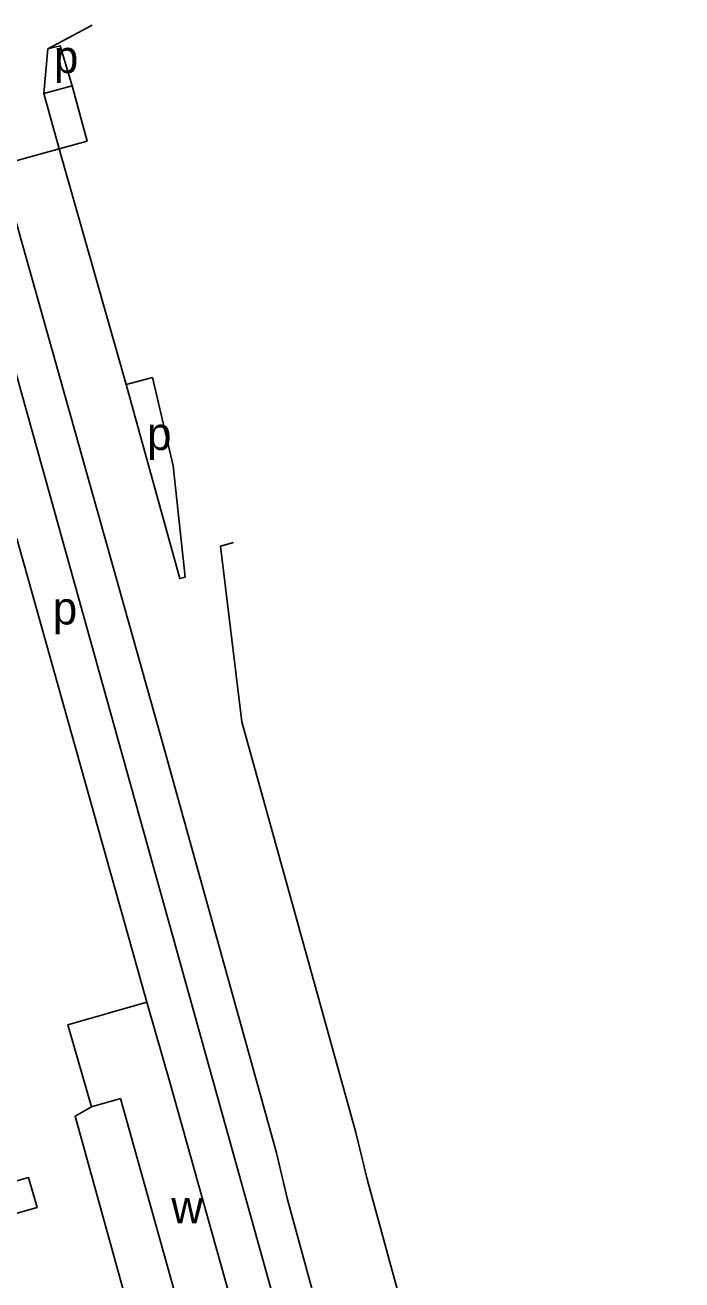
# Model space of a CAD drawing. Extents: x 157768 to 159790, y 387230 to 389604.
# Drawn here: x 159666.4 to 159746.5, y 388013.4 to 388166.5 of the extents above; entities that cross this region are included whole.
import ezdxf

# ---------------------------------------------------------------- set-up
doc = ezdxf.new("R2010")
doc.units = 0
for name, color, linetype in [('BLT_Basislijn', 7, 'Continuous'), ('BLT_Bebouwing', 7, 'Continuous'), ('BLT_Centroide', 7, 'Continuous'), ('BLT_Vlakafsluiter', 7, 'Continuous')]:
    doc.layers.add(name, color=color, linetype=linetype)

msp = doc.modelspace()

# ---------------------------------------------------------------- linework, layer by layer
at = {"layer": 'BLT_Basislijn'}
for p, q in [((159669.16, 388163.57), (159668.71, 388158.13)), ((159668.71, 388158.13), (159672.16, 388159.07)), ((159672.16, 388159.07), (159673.98, 388152.34)), ((159668.71, 388158.13), (159670.58, 388151.41)), ((159673.98, 388152.34), (159670.58, 388151.41)), ((159670.58, 388151.41), (159678.73, 388122.63)), ((159663.38, 388149.4), (159683.2, 388078.81)), ((159685.93, 388099.14), (159684.47, 388112.7)), ((159665.4, 388103.86), (159681.26, 388047.29))]:
    msp.add_line(p, q, dxfattribs=at)
for points in [[(159672.16, 388159.07), (159670.7, 388163.94), (159669.16, 388163.57)], [(159658.56, 388148.06), (159698.04, 388006.37)], [(159678.73, 388122.63), (159681.94, 388123.48), (159684.47, 388112.7)], [(159678.73, 388122.63), (159685.26, 388098.96), (159685.93, 388099.14)], [(159692.84, 388081.49), (159690.23, 388102.9), (159691.83, 388103.38)], [(159692.84, 388081.49), (159706.76, 388031.4), (159708.11, 388025.69), (159746.51, 387885.2)], [(159683.2, 388078.81), (159697.08, 388028.91), (159698.42, 388023.22), (159721.59, 387938.46)], [(159674.51, 388034.51), (159672.5, 388033.38), (159680.4, 388004.87), (159680.34, 388004.24), (159667.41, 388000.5)]]:
    msp.add_lwpolyline(points, dxfattribs=at)
at = {"layer": 'BLT_Bebouwing'}
for p, q in [((159684.13, 388037.24), (159693.12, 388005.13)), ((159678.05, 388035.54), (159674.51, 388034.51))]:
    msp.add_line(p, q, dxfattribs=at)
for points in [[(159674.51, 388034.51), (159671.61, 388044.52), (159681.26, 388047.29)], [(159681.26, 388047.29), (159684.13, 388037.24)], [(159693.12, 388005.13), (159687.03, 388003.43), (159678.05, 388035.54)], [(159662.94, 388016.32), (159662.21, 388018.91), (159660.11, 388018.32), (159659.34, 388021.03), (159661.93, 388021.76), (159662.24, 388020.66), (159667.86, 388022.25), (159666.83, 388025.89), (159658.62, 388023.57)]]:
    msp.add_lwpolyline(points, dxfattribs=at)
at = {"layer": 'BLT_Vlakafsluiter'}
for p, q in [((159669.16, 388163.57), (159674.57, 388166.49)), ((159670.58, 388151.41), (159663.38, 388149.4))]:
    msp.add_line(p, q, dxfattribs=at)

# ---------------------------------------------------------------- texts
at = {"layer": 'BLT_Centroide'}
for s, p in [('p', (159669.92, 388160.63)), ('p', (159681.28, 388114.65)), ('p', (159669.78, 388093.37)), ('w', (159684.24, 388020.33))]:
    msp.add_text(s, height=4, dxfattribs=at).set_placement(p)

doc.saveas('drawing.dxf')
